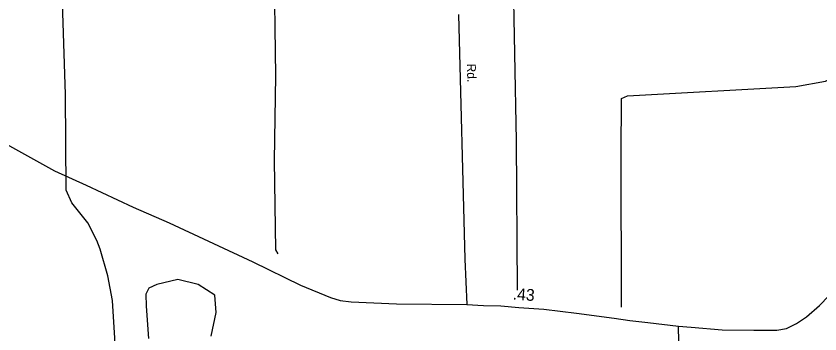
# Model space of a CAD drawing. Extents: x 2532689 to 2764727, y 536648 to 732970.
# Drawn here: x 2666242 to 2674792, y 619528 to 622903 of the extents above; entities that cross this region are included whole.
import ezdxf

# ---------------------------------------------------------------- set-up
doc = ezdxf.new("R2010")
doc.units = 0
for name, color, linetype in [('Exist Hydrographic Creek Single Shore', 7, 'Continuous'), ('Exist Road Primary NC Attributed', 7, 'Continuous'), ('Exist Road Primary NC Mileage Hundredths English Label', 7, 'Continuous'), ('Exist Road Secondary Type 20 Attributed', 7, 'Continuous'), ('Exist Road Secondary Type 51 Label', 7, 'Continuous')]:
    doc.layers.add(name, color=color, linetype=linetype)

msp = doc.modelspace()

# ---------------------------------------------------------------- linework, layer by layer
at = {"layer": 'Exist Hydrographic Creek Single Shore'}
for points in [[(2669030.5, 620379.1), (2669004.5, 620420.8), (2668991.5, 621369.1), (2669005.5, 622269.3), (2668985.4, 623552.3), (2669000.6, 623628.4), (2669594.4, 623517.8), (2669861.6, 623538.4), (2669785.5, 626204.8), (2669757.4, 627086.9), (2669781.4, 627137.1), (2669922.5, 627165.8)], [(2671576.6, 619992.8), (2671564.5, 621578.1), (2671529.5, 623435.1), (2673555.6, 623431.6), (2673778.5, 623519.5), (2674181.6, 623755.7), (2674319.4, 623899.2), (2674464.6, 624102.1), (2674521.6, 624196.3), (2674704.5, 624558.2)], [(2672681.7, 619810.8), (2672676.5, 621435.9), (2672679.6, 622027), (2672745.6, 622056), (2674535.5, 622154.6), (2674850.5, 622213.3), (2675394.5, 622501.2), (2676026.5, 622897.8), (2676123.5, 623042.8), (2676227.6, 623211.3), (2676508.5, 623692.1), (2676643.5, 623953.7), (2676879.5, 624219.3)], [(2667121.5, 618886.8), (2667234.5, 619029.3), (2667233.6, 619088.3), (2667281.6, 619182.2), (2667291.5, 619481.4), (2667266.4, 619881), (2667218.5, 620145), (2667137.5, 620427.3), (2667102.4, 620517.8), (2667006.4, 620707.7), (2666834.4, 620920.7), (2666773.5, 621052.9), (2666767.3, 622070.5), (2666740.5, 622936.2), (2666742.3, 623954.2)], [(2668316.5, 619503.1), (2668369.6, 619754.8), (2668356.5, 619938.2), (2668179.5, 620052.5), (2667961.6, 620106), (2667737.4, 620051), (2667654.6, 620014.8), (2667623.4, 619947.9), (2667625.5, 619823.2), (2667650.5, 619479.5)]]:
    msp.add_lwpolyline(points, dxfattribs=at)
at = {"layer": 'Exist Road Primary NC Attributed'}
for points in [[(2659889, 625173.3), (2662510.3, 623611.4), (2663573.6, 623016.3), (2664750.6, 622344.2), (2665553.5, 621863.8), (2666649, 621259.9), (2666988.4, 621107.5), (2667487.8, 620872.3), (2667871.4, 620708.8), (2668761, 620292.3), (2669268.2, 620045.1), (2669585.5, 619914.8), (2669688.4, 619883.9), (2669806.6, 619867.4), (2670287.1, 619848), (2671037.9, 619840.8)], [(2673287.6, 619610), (2673422.3, 619599.5), (2673751.4, 619571.7), (2674088.4, 619566.5), (2674333.7, 619566.5), (2674434.9, 619585.4), (2674543, 619638.6), (2674647.7, 619707.2), (2674786.2, 619827.9), (2674990.5, 620036.6), (2675124.5, 620163.5), (2675339.5, 620362.4), (2675748.2, 620680.7), (2675956.5, 620832.5)], [(2671037.9, 619840.8), (2671215.1, 619828.7), (2671397.1, 619826.9), (2671589.5, 619809.4), (2671856.1, 619790.4), (2672203.2, 619746.6), (2672602.9, 619695.2), (2672769.3, 619671.2), (2672960.6, 619648.9), (2673287.6, 619610)], [(2672958.4, 618416.6), (2672972.9, 618503.1), (2672987.5, 618690.5), (2673088.4, 618748.1), (2673251.8, 618824.8), (2673285.5, 618896.8), (2673295.3, 619108.3), (2673295.5, 619276.4), (2673287.6, 619610)]]:
    msp.add_lwpolyline(points, dxfattribs=at)
at = {"layer": 'Exist Road Secondary Type 20 Attributed'}
msp.add_lwpolyline([(2670946.1, 622918.9), (2671015, 620320.3), (2671037.9, 619840.8)], dxfattribs=at)

# ---------------------------------------------------------------- texts
at = {"layer": 'Exist Road Primary NC Mileage Hundredths English Label'}
msp.add_text('.43', height=125, rotation=355.92932, dxfattribs=at).set_placement((2671521.9, 619892.7))
at = {"layer": 'Exist Road Secondary Type 51 Label'}
msp.add_text('Rd.', height=95, rotation=271.51151, dxfattribs=at).set_placement((2671036.1, 622396.5))

doc.saveas('drawing.dxf')
